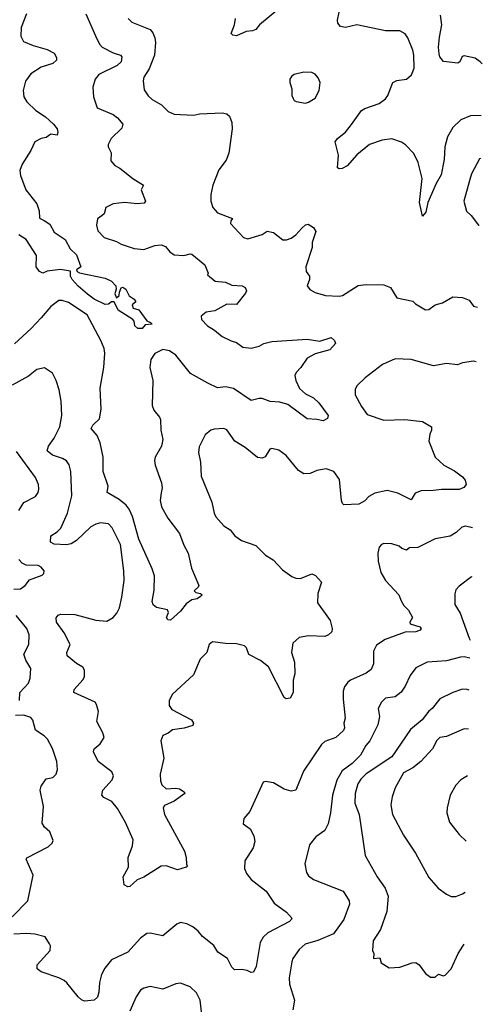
# Model space of a CAD drawing. Extents: x 1954683 to 2060285, y 904798 to 1016299.
# Tile 470 of 472: x 2057391 to 2060279, y 1004319 to 1010467. Entities that reach past the tile are written whole.
import ezdxf

# ---------------------------------------------------------------- set-up
doc = ezdxf.new("R2010")
doc.units = 0

msp = doc.modelspace()

# ---------------------------------------------------------------- linework, layer by layer
at = {"layer": '0CON10XD'}
for points in [[(2057804.4, 1010505), (2057864, 1010366), (2057888.9, 1010315), (2057905.7, 1010295), (2057975, 1010260), (2058020, 1010245), (2058029.2, 1010235), (2058024.2, 1010205), (2057998.2, 1010181.8), (2057885, 1010124.4), (2057861.1, 1010095), (2057846.7, 1010045), (2057851.5, 1009985), (2057875, 1009918), (2057975, 1009874.4), (2058001.4, 1009855), (2058035.6, 1009815), (2058029.1, 1009790.9), (2057961.2, 1009725), (2057943, 1009687), (2057943.3, 1009673.3), (2057962, 1009635), (2057960, 1009585), (2057985, 1009556.2), (2058015, 1009540), (2058096.2, 1009475), (2058163.3, 1009435), (2058150, 1009405), (2058176.7, 1009335), (2058168, 1009322), (2058125, 1009317.1), (2058045, 1009326.5), (2057975, 1009317.7), (2057929.2, 1009295), (2057918.8, 1009255), (2057905, 1009244.4), (2057875.6, 1009224.4), (2057869.2, 1009185), (2057878.8, 1009148.8), (2057917.3, 1009107.3), (2057995, 1009082.9), (2058025, 1009065.8), (2058105, 1009037.5), (2058165, 1009033.1), (2058235, 1009057.1), (2058275, 1009062), (2058301.7, 1009051.7), (2058327.8, 1009017.8), (2058355, 1008998), (2058415, 1008993.8), (2058455, 1009006.2), (2058465, 1009003.3), (2058546.2, 1008936.2), (2058566.7, 1008885), (2058563.3, 1008875), (2058612, 1008835), (2058675, 1008828.5), (2058715, 1008810.6), (2058780, 1008805), (2058797.5, 1008795), (2058806.7, 1008775), (2058800.7, 1008759.3), (2058745, 1008688), (2058685, 1008691.1), (2058609.7, 1008650.3), (2058555, 1008640.8), (2058524.2, 1008615), (2058526, 1008596), (2058563.8, 1008555), (2058608, 1008528), (2058655, 1008488.8), (2058711.5, 1008461.5), (2058745, 1008452), (2058783.4, 1008423.4), (2058835, 1008417.1), (2058885, 1008428), (2058915, 1008446), (2058965, 1008457.5), (2059185, 1008471.4), (2059265, 1008460), (2059335, 1008482), (2059356.7, 1008465), (2059362.5, 1008445), (2059326.7, 1008405), (2059235, 1008380), (2059186.3, 1008353.7), (2059146.9, 1008295), (2059116, 1008265), (2059108, 1008245), (2059114.3, 1008215), (2059138.6, 1008165), (2059175, 1008130), (2059225, 1008105.5), (2059258.9, 1008075), (2059316, 1007995), (2059313, 1007977), (2059285, 1007962.5), (2059245, 1007971.2), (2059185, 1007974), (2059065.2, 1008065.2), (2059015, 1008079.4), (2058955, 1008084), (2058905, 1008101.2), (2058885, 1008102.5), (2058835, 1008088.8), (2058725, 1008163.5), (2058675, 1008174.4), (2058625, 1008168.5), (2058565, 1008197.5), (2058458, 1008258), (2058365, 1008372.3), (2058325, 1008400), (2058285, 1008407.3), (2058235, 1008383.1), (2058208.8, 1008345), (2058202.3, 1008295), (2058222.8, 1008215), (2058217.8, 1008057.8), (2058228.8, 1008028.8), (2058264.3, 1007985), (2058269.8, 1007969.8), (2058271.5, 1007905), (2058284.6, 1007845), (2058275.5, 1007805), (2058236.5, 1007735), (2058231.5, 1007715), (2058236.5, 1007685), (2058276.5, 1007575), (2058280.5, 1007545), (2058275, 1007512.5), (2058267.8, 1007465), (2058275.5, 1007425), (2058315, 1007354.3), (2058388, 1007258), (2058415, 1007186), (2058443.1, 1007135), (2058463, 1007043), (2058508.8, 1006935), (2058506, 1006924), (2058480.7, 1006900.7), (2058490.5, 1006890.5), (2058520, 1006885), (2058530, 1006875), (2058520, 1006865), (2058498.8, 1006851.2), (2058465, 1006843.8), (2058429.4, 1006820.6), (2058395, 1006773.8), (2058331.7, 1006718.3), (2058315, 1006720), (2058306.7, 1006735), (2058320, 1006765), (2058312.5, 1006782.5), (2058245, 1006797.5), (2058225, 1006812.5), (2058218.8, 1006835), (2058231.2, 1006905), (2058231.4, 1006995), (2058218.6, 1007038.6), (2058135, 1007224.3), (2058094.8, 1007365), (2058075, 1007411.5), (2058055, 1007436.2), (2058011.7, 1007471.7), (2057936.7, 1007515), (2057943.3, 1007555), (2057911.4, 1007645), (2057912.1, 1007735), (2057892.9, 1007825), (2057875, 1007870.8), (2057837.1, 1007915), (2057846.9, 1007935), (2057888.1, 1007975), (2057899.1, 1008035), (2057893.7, 1008166.3), (2057915.4, 1008295), (2057921.9, 1008385), (2057917.1, 1008415), (2057897.1, 1008465), (2057812.5, 1008625), (2057695, 1008701.1), (2057655, 1008714.3), (2057635, 1008712.9), (2057585, 1008675.8), (2057525, 1008605.6), (2057462, 1008538), (2057357.7, 1008442.3)], [(2057433.3, 1010505), (2057399.5, 1010419.5), (2057397.1, 1010365), (2057415, 1010331.2), (2057475, 1010305.8), (2057561.2, 1010281.2), (2057605, 1010257.5), (2057620.7, 1010230.7), (2057620, 1010215), (2057597, 1010193), (2057525, 1010171.4), (2057460.9, 1010129.1), (2057427.4, 1010082.6), (2057411.9, 1010025), (2057417.1, 1009985), (2057435.4, 1009955.4), (2057490.6, 1009900.6), (2057551.4, 1009861.4), (2057602.5, 1009815), (2057624, 1009785), (2057628, 1009765), (2057623.6, 1009746.4), (2057585, 1009752.5), (2057555, 1009730.8), (2057525, 1009725.6), (2057484.6, 1009705.4), (2057459.1, 1009650.9), (2057405.5, 1009565), (2057391.2, 1009525), (2057395.4, 1009495), (2057429.1, 1009405), (2057498.3, 1009318.3), (2057513.1, 1009273.1), (2057515, 1009227.5), (2057544.4, 1009214.4), (2057579.5, 1009189.5), (2057605, 1009140), (2057675.4, 1009095.4), (2057706.5, 1009036.5), (2057745, 1008999.2), (2057773.1, 1008925), (2057745.8, 1008905), (2057748.9, 1008895), (2057765, 1008886.5), (2057925, 1008854), (2057963.3, 1008835), (2057991.2, 1008805), (2057994, 1008785), (2057984.4, 1008755), (2057995, 1008730.8), (2058012, 1008745), (2058013.6, 1008766.4), (2058025, 1008792.5), (2058035, 1008796.7), (2058052.5, 1008785), (2058073.6, 1008743.6), (2058105, 1008722.5), (2058116.4, 1008706.4), (2058093.8, 1008686.2), (2058100, 1008665), (2058135, 1008656.2), (2058185, 1008586.2), (2058207, 1008577), (2058217.5, 1008565), (2058175, 1008561.2), (2058155, 1008540), (2058128.3, 1008538.3), (2058110, 1008555), (2058106.2, 1008585), (2058096.7, 1008595), (2058005, 1008654.2), (2057981.2, 1008705), (2057964.7, 1008705.3), (2057945, 1008691.4), (2057925, 1008688.1), (2057855, 1008722.9), (2057814.4, 1008754.4), (2057755, 1008802.8), (2057718.8, 1008845), (2057708.5, 1008865), (2057706.9, 1008896.9), (2057645, 1008907.3), (2057562.4, 1008897.6), (2057535, 1008884.4), (2057514.2, 1008895), (2057494.3, 1008925), (2057495.4, 1008995.4), (2057431.8, 1009095), (2057385, 1009123.7)], [(2058068, 1010475), (2058091.7, 1010451.7), (2058205, 1010405.7), (2058221.9, 1010385), (2058234.4, 1010355), (2058239.5, 1010325), (2058231.5, 1010245), (2058199.8, 1010160.2), (2058165, 1010107.5), (2058160.8, 1010085), (2058168.8, 1010028.8), (2058192.1, 1009992.1), (2058218.1, 1009968.1), (2058276.2, 1009935), (2058317.5, 1009895), (2058355, 1009878), (2058475, 1009871.2), (2058515, 1009878.8), (2058655, 1009886.2), (2058685, 1009878.8), (2058700, 1009865), (2058715.7, 1009825), (2058717.1, 1009785), (2058696.6, 1009633.4), (2058679.7, 1009590.3), (2058635, 1009530), (2058595.7, 1009435), (2058584.3, 1009375), (2058584.3, 1009334.3), (2058595.6, 1009295.6), (2058625, 1009260.8), (2058720, 1009225), (2058708.1, 1009211.9), (2058707.1, 1009195), (2058787.7, 1009107.7), (2058815, 1009098), (2058905, 1009126.2), (2058935, 1009146.2), (2058975, 1009137.5), (2059033.4, 1009093.4), (2059056.6, 1009093.4), (2059085, 1009102.9), (2059115, 1009122.9), (2059151.4, 1009165), (2059175, 1009185.7), (2059190.9, 1009190.9), (2059225, 1009170), (2059239.4, 1009145), (2059217.7, 1009075), (2059216.2, 1009045), (2059176.9, 1008925), (2059180, 1008895), (2059200, 1008865), (2059200, 1008845), (2059186.2, 1008805), (2059203.2, 1008783.2), (2059235, 1008764), (2059300, 1008745), (2059385, 1008740), (2059406.2, 1008745), (2059505, 1008806.7), (2059555, 1008814.1), (2059665, 1008811.5), (2059706.2, 1008795), (2059745, 1008730), (2059845, 1008710), (2059862, 1008692), (2059925, 1008656.2), (2059945, 1008658), (2059985, 1008687.5), (2060030.3, 1008699.7), (2060095, 1008736.7), (2060155, 1008732), (2060196.7, 1008715), (2060225, 1008677.5), (2060248.4, 1008671.7)], [(2058995.3, 1010524.7), (2058888.9, 1010435), (2058865, 1010407.1), (2058845, 1010397.5), (2058805, 1010394.3), (2058745, 1010367.1), (2058720.6, 1010370.6), (2058711.4, 1010381.4), (2058732.9, 1010435), (2058737.1, 1010475)], [(2060272.7, 1009868.4), (2060205, 1009866.7), (2060145, 1009842.9), (2060095, 1009794.3), (2060061.1, 1009735), (2060045.9, 1009674.1), (2060040.8, 1009595), (2060022.4, 1009497.6), (2059991.2, 1009445), (2059939.5, 1009325), (2059926, 1009265), (2059905, 1009240), (2059887.1, 1009325), (2059902.9, 1009475), (2059879.5, 1009575), (2059850.8, 1009630.8), (2059799.2, 1009685), (2059775, 1009701.9), (2059715, 1009722.7), (2059655, 1009714.5), (2059575, 1009688.9), (2059495, 1009624.4), (2059435, 1009555.7), (2059405, 1009538.8), (2059385, 1009536.7), (2059375, 1009542.5), (2059380.5, 1009620.5), (2059361.2, 1009705), (2059376, 1009725), (2059424.6, 1009765.4), (2059462.5, 1009812.5), (2059525, 1009900.8), (2059545, 1009912.9), (2059635, 1009943.1), (2059675, 1009972.5), (2059689.4, 1009995), (2059720, 1010075), (2059745, 1010087.8), (2059805, 1010096), (2059836.6, 1010123.4), (2059852.9, 1010165), (2059851.4, 1010245), (2059845, 1010277.5), (2059814.2, 1010354.2), (2059798.3, 1010378.3), (2059765, 1010398.8), (2059675, 1010398), (2059495, 1010435.5), (2059425, 1010419.2), (2059393.8, 1010425), (2059376.2, 1010445), (2059374.1, 1010464.1), (2059385.7, 1010515)], [(2060279.3, 1010191.1), (2060266.7, 1010205), (2060235, 1010226.5), (2060165, 1010241.4), (2060152.9, 1010237.1), (2060139.2, 1010205), (2060126.7, 1010195), (2060036.5, 1010206.5), (2060014, 1010235), (2060008.9, 1010255), (2060006.1, 1010295), (2060012.6, 1010357.4), (2060025.9, 1010435), (2060018.4, 1010495)], [(2059175, 1009946.7), (2059195, 1009953.3), (2059235, 1009976.7), (2059261.2, 1010025), (2059266.2, 1010075), (2059253.6, 1010103.6), (2059235, 1010127.5), (2059215, 1010136.7), (2059165, 1010138.8), (2059103.9, 1010126.1), (2059087, 1010113), (2059077.5, 1010095), (2059077.5, 1010075), (2059090, 1010035), (2059090, 1009995), (2059097.5, 1009975), (2059105, 1009962.5), (2059117, 1009957), (2059175, 1009946.7)], [(2060267.3, 1009601), (2060262.5, 1009597.5), (2060212.5, 1009505), (2060201.5, 1009468.5), (2060164.2, 1009335), (2060181.4, 1009271.4), (2060210, 1009245), (2060255, 1009184), (2060258.8, 1009183.4)], [(2060241.4, 1008330.9), (2060225, 1008334), (2060155.7, 1008324.3), (2060125, 1008312.9), (2060055, 1008320), (2059975, 1008305.8), (2059835, 1008346.4), (2059735, 1008349.4), (2059656.2, 1008315), (2059548.7, 1008231.3), (2059497, 1008183), (2059485, 1008160), (2059486, 1008125), (2059525, 1008051.2), (2059561.1, 1008001.1), (2059665, 1007965.7), (2059795, 1007970.8), (2059905, 1007957.5), (2059961.2, 1007925), (2059962, 1007905), (2059951.1, 1007878.9), (2059945.8, 1007835), (2059985, 1007736.2), (2060038.8, 1007685), (2060105, 1007650.8), (2060155, 1007613.3), (2060172.7, 1007592.7), (2060178, 1007565), (2060164.3, 1007545.7), (2060135, 1007534.4), (2060025, 1007534.4), (2059975, 1007526.5), (2059897.5, 1007525), (2059860.3, 1007509.7), (2059835, 1007468), (2059750.9, 1007510.9), (2059685, 1007527.1), (2059608.3, 1007511.7), (2059569.7, 1007490.3), (2059545, 1007462.5), (2059508.9, 1007441.1), (2059415, 1007438), (2059405.7, 1007445.7), (2059399.2, 1007465), (2059388.1, 1007595), (2059351.2, 1007645), (2059305, 1007662.5), (2059245, 1007651.9), (2059205, 1007633.3), (2059165, 1007630.9), (2059131.3, 1007651.3), (2059053.8, 1007745), (2059009.5, 1007779.5), (2058965, 1007788.8), (2058953.3, 1007785), (2058923.2, 1007736.8), (2058905, 1007730), (2058875, 1007733.1), (2058798, 1007795), (2058734.6, 1007834.6), (2058685, 1007906), (2058665, 1007914), (2058605, 1007911.2), (2058585, 1007903.8), (2058548.8, 1007875), (2058510.9, 1007799.1), (2058507.1, 1007765), (2058518.6, 1007705), (2058523.9, 1007616.1), (2058590, 1007455), (2058604, 1007385), (2058615, 1007362.5), (2058665, 1007306.7), (2058705, 1007281.2), (2058734.3, 1007244.3), (2058775.7, 1007215.7), (2058864.1, 1007184.1), (2058925, 1007123.8), (2058974.2, 1007094.2), (2059030.9, 1007030.9), (2059090.5, 1006990.5), (2059115, 1006980), (2059145, 1006978.8), (2059215, 1007006.2), (2059237.3, 1006997.3), (2059276, 1006955), (2059252, 1006885), (2059251.2, 1006825), (2059330, 1006715), (2059341.2, 1006665), (2059340, 1006645), (2059318.8, 1006625), (2059295, 1006614.6), (2059195, 1006619.4), (2059135, 1006608.6), (2059096.2, 1006575), (2059087.1, 1006515), (2059105.7, 1006455), (2059108, 1006382), (2059097.7, 1006342.3), (2059099.2, 1006265), (2059079.3, 1006230.7), (2059055, 1006226.2), (2059042, 1006235), (2058945, 1006425.6), (2058895, 1006465.6), (2058822.2, 1006502.2), (2058806.9, 1006545), (2058795, 1006557.8), (2058745, 1006568.9), (2058675, 1006571.4), (2058595, 1006583.3), (2058573.3, 1006565), (2058558.8, 1006515), (2058516.9, 1006473.1), (2058475, 1006376.2), (2058344.3, 1006255.7), (2058323.6, 1006215), (2058324.5, 1006185), (2058340, 1006160), (2058462.5, 1006095), (2058476, 1006075), (2058471.2, 1006058.8), (2058417.4, 1006042.6), (2058345, 1006032.1), (2058318.4, 1006011.6), (2058285, 1005996.7), (2058271.5, 1005965), (2058290.7, 1005855), (2058267.7, 1005755), (2058269.6, 1005715), (2058278.3, 1005688.3), (2058305, 1005663.3), (2058365, 1005668.6), (2058387.5, 1005665), (2058417.5, 1005645), (2058422.5, 1005635), (2058355, 1005586.7), (2058295, 1005560), (2058286.9, 1005545), (2058295, 1005503.8), (2058420, 1005275), (2058430, 1005235), (2058431.7, 1005191.7), (2058437.5, 1005185), (2058430, 1005175), (2058375, 1005157.5), (2058305, 1005182.7), (2058275, 1005182.3), (2058165, 1005112.9), (2058124.3, 1005095.7), (2058077.5, 1005055), (2058065, 1005053.3), (2058042.5, 1005065), (2058036.7, 1005115), (2058070, 1005175), (2058067.5, 1005235), (2058095, 1005307.5), (2058099.5, 1005345), (2058051.1, 1005455), (2058002.1, 1005542.1), (2057965, 1005586.2), (2057915, 1005610), (2057903.8, 1005625), (2057910, 1005655), (2057968.9, 1005721.1), (2057975.6, 1005745), (2057965, 1005770), (2057880.8, 1005835), (2057851.4, 1005895), (2057856.2, 1005915), (2057893.8, 1005945), (2057918, 1005985), (2057910, 1006015), (2057872.2, 1006085), (2057882.9, 1006147.1), (2057870.9, 1006190.9), (2057861.2, 1006205), (2057729.2, 1006265), (2057730, 1006285), (2057785, 1006344.2), (2057795.4, 1006364.6), (2057795.8, 1006405), (2057783.8, 1006425), (2057745, 1006446.9), (2057686.7, 1006495), (2057685.8, 1006515), (2057705.8, 1006565), (2057667.5, 1006637.5), (2057621.4, 1006705), (2057617.7, 1006732.3), (2057630.9, 1006749.1), (2057645, 1006755.6), (2057735, 1006753.5), (2057865, 1006716.9), (2057935, 1006711.4), (2057975, 1006734), (2057997.9, 1006762.1), (2058013.3, 1006795), (2058028.9, 1006861.1), (2058042.7, 1006965), (2058041.5, 1007025), (2058019.5, 1007189.5), (2057967.1, 1007295), (2057945, 1007319.5), (2057894.7, 1007325.3), (2057865, 1007317.1), (2057835, 1007299.6), (2057745.5, 1007215), (2057712.5, 1007195), (2057682.1, 1007187.9), (2057605, 1007191.8), (2057582.9, 1007205), (2057584.3, 1007245), (2057625, 1007269.6), (2057647.9, 1007292.1), (2057689.3, 1007385), (2057715.5, 1007495), (2057709.5, 1007645), (2057698.6, 1007688.6), (2057682.9, 1007712.9), (2057657.6, 1007727.6), (2057595, 1007747.3), (2057563.1, 1007775), (2057569.5, 1007805), (2057605.5, 1007855), (2057642.2, 1007925), (2057654.3, 1007995.7), (2057650, 1008085), (2057637.1, 1008155), (2057617.5, 1008215), (2057595, 1008260), (2057545, 1008293.3), (2057497.1, 1008282.9)], [(2057497.1, 1008282.9), (2057445, 1008241.4), (2057344.2, 1008185)], [(2057385, 1007403.1), (2057417.4, 1007452.6), (2057490, 1007490), (2057505.5, 1007514.5), (2057510, 1007535), (2057508.6, 1007565), (2057489.4, 1007609.4), (2057371.5, 1007771.5)], [(2060218.9, 1007294), (2060175, 1007304), (2060151.7, 1007298.3), (2060115.5, 1007264.5), (2060078.6, 1007241.4), (2059985, 1007225.6), (2059877.6, 1007172.4), (2059825, 1007170), (2059805.8, 1007154.2), (2059777.5, 1007165), (2059759.5, 1007179.5), (2059715, 1007194), (2059665, 1007196.7), (2059649.3, 1007190.7), (2059636.1, 1007173.9), (2059627.5, 1007135), (2059628.8, 1007085), (2059646.1, 1007016.1), (2059674.4, 1006964.4), (2059757.5, 1006875), (2059771.7, 1006838.3), (2059788.7, 1006808.7), (2059819.1, 1006779.1), (2059842.5, 1006735), (2059825.8, 1006705), (2059828.8, 1006695), (2059890, 1006675), (2059896.7, 1006665), (2059891.2, 1006655), (2059865, 1006645.6), (2059797.6, 1006642.4), (2059673, 1006597), (2059618.7, 1006561.3), (2059600.6, 1006525), (2059600, 1006445), (2059585, 1006408.8), (2059555, 1006387.5), (2059456.4, 1006343.6), (2059438.9, 1006331.1), (2059418.3, 1006301.7), (2059410.6, 1006275), (2059410, 1006225), (2059421.9, 1006105), (2059415.4, 1006075), (2059418.2, 1006045), (2059411.7, 1006028.3), (2059365, 1005985.7), (2059295, 1005959.2), (2059275, 1005942), (2059162.9, 1005775), (2059115, 1005656.7), (2059085, 1005650), (2059042.4, 1005662.4), (2058975, 1005701.2), (2058925, 1005710), (2058910, 1005705), (2058827.9, 1005522.1), (2058790.5, 1005479.5), (2058786.7, 1005446.7), (2058828.8, 1005415), (2058851.7, 1005371.7), (2058859.2, 1005335), (2058847.5, 1005295), (2058795.8, 1005215), (2058793.9, 1005166.1), (2058806, 1005135), (2058835, 1005098), (2058930, 1005025), (2058980.3, 1004950.3), (2059056.2, 1004895), (2059092.5, 1004855), (2059076.2, 1004835), (2058940, 1004765), (2058911.1, 1004738.9), (2058892.5, 1004705), (2058867.5, 1004555), (2058849.7, 1004520.3), (2058835, 1004517.5), (2058810, 1004530), (2058775, 1004536.9), (2058732.5, 1004535), (2058715, 1004551.2), (2058687.5, 1004605), (2058628, 1004645), (2058602, 1004685), (2058531.3, 1004741.3), (2058504, 1004775), (2058471.7, 1004801.7), (2058435, 1004821.4), (2058395, 1004829.2), (2058370.9, 1004819.1), (2058285, 1004747.1), (2058205, 1004764), (2058185, 1004761.2), (2058145, 1004732.5), (2058066, 1004644), (2057963.6, 1004596.4), (2057921.4, 1004545), (2057902.2, 1004505), (2057889.4, 1004455), (2057885.5, 1004394.5), (2057875.7, 1004364.3), (2057855, 1004343.8), (2057795, 1004338.8), (2057775.9, 1004345.9), (2057755.8, 1004365.8), (2057685, 1004453.8), (2057667.6, 1004467.6), (2057634.4, 1004484.4), (2057525, 1004521.2), (2057499.3, 1004539.3), (2057500, 1004565), (2057580, 1004655), (2057583, 1004683), (2057576.7, 1004696.7), (2057550.5, 1004740.5), (2057485, 1004756), (2057435, 1004760.6), (2057355, 1004756.5)], [(2057355, 1006911.8), (2057396.2, 1006913.8), (2057425, 1006933.8), (2057451.1, 1006968.9), (2057530.5, 1006999.5), (2057541.2, 1007008.8), (2057543.8, 1007025), (2057525, 1007049.2), (2057505, 1007059.4), (2057431.7, 1007061.7), (2057405, 1007074.2), (2057386.1, 1007096.1)], [(2060212.3, 1006989.3), (2060211.2, 1006988.8), (2060135, 1006930), (2060115, 1006907.5), (2060108.3, 1006881.7), (2060108, 1006815), (2060141.7, 1006761.7), (2060196.4, 1006605), (2060203.9, 1006592)], [(2057388.9, 1006215), (2057391.1, 1006265), (2057445, 1006324), (2057455.5, 1006354.5), (2057459.4, 1006415), (2057428.4, 1006468.4), (2057416.7, 1006505), (2057447.8, 1006565), (2057450.6, 1006625), (2057435.6, 1006665), (2057367.6, 1006747.6)], [(2060201.7, 1006479.5), (2060165, 1006487.8), (2060143.3, 1006486.7), (2060055, 1006464.6), (2059935, 1006454.4), (2059865, 1006419.2), (2059827.9, 1006372.1), (2059797.8, 1006305), (2059771.9, 1006268.1), (2059735, 1006238.1), (2059675, 1006231.4), (2059648.8, 1006205), (2059628.9, 1006165), (2059637.5, 1006115), (2059626.6, 1006063.4), (2059577.3, 1005965), (2059551.5, 1005935), (2059519.2, 1005875), (2059467.1, 1005822.9), (2059403.6, 1005776.4), (2059370.6, 1005719.4), (2059344.4, 1005625), (2059331.9, 1005515), (2059317.1, 1005445), (2059295.4, 1005404.6), (2059240, 1005365), (2059200, 1005315), (2059170.8, 1005195), (2059181.2, 1005141.2), (2059195, 1005120), (2059225, 1005098), (2059410, 1005025), (2059447.5, 1004965), (2059450.5, 1004945), (2059415, 1004848), (2059351.1, 1004758.9), (2059253, 1004717), (2059173.8, 1004695), (2059135, 1004660), (2059096.5, 1004605), (2059089.6, 1004585), (2059073.8, 1004485), (2059075.6, 1004445), (2059106.7, 1004345), (2059095.4, 1004284.6)], [(2060197.7, 1006279.8), (2060185, 1006284.4), (2060155, 1006286.7), (2060095, 1006265.5), (2060015, 1006226.9), (2059965.7, 1006165), (2059945, 1006150), (2059904.3, 1006095), (2059830.5, 1006035), (2059713.3, 1005865), (2059555, 1005758.9), (2059520.9, 1005725), (2059501.2, 1005695), (2059485.3, 1005635.3), (2059484.2, 1005575), (2059509.6, 1005505), (2059547.1, 1005247.1), (2059622, 1005115), (2059672.9, 1005045), (2059691.1, 1004995), (2059682.1, 1004897.9), (2059644.2, 1004785.8), (2059598.8, 1004715), (2059593.3, 1004655), (2059602.5, 1004635), (2059600, 1004605), (2059640, 1004610), (2059648.3, 1004578.3), (2059697, 1004547), (2059765, 1004551.2), (2059842.1, 1004577.9), (2059865, 1004579.2), (2059885.7, 1004565.7), (2059925, 1004511.2), (2059955, 1004488.8), (2059985, 1004487.5), (2060005, 1004507.5), (2060035, 1004497.5), (2060048.3, 1004501.7), (2060085, 1004540), (2060128, 1004635), (2060157.2, 1004682.8), (2060165.6, 1004695.2)], [(2057342.9, 1004865), (2057442.2, 1004965), (2057474.2, 1005124.2), (2057432, 1005225), (2057435, 1005232.5), (2057568.8, 1005301.2), (2057593.3, 1005325), (2057599.3, 1005340.7), (2057578, 1005395), (2057544.6, 1005424.6), (2057530.6, 1005450.6), (2057538.2, 1005555), (2057518.2, 1005655), (2057525, 1005680), (2057555, 1005726.5), (2057596.7, 1005735), (2057618.8, 1005755), (2057625.8, 1005785), (2057623.1, 1005835), (2057595.4, 1005915.4), (2057563.8, 1005975), (2057544.3, 1005994.3), (2057489.7, 1006029.7), (2057472.8, 1006092.8), (2057460.2, 1006110.2), (2057416.4, 1006123.6), (2057365, 1006122.1)], [(2060192.9, 1006037.6), (2060165, 1006039.4), (2060055, 1005991.4), (2060015, 1005984.2), (2059995, 1005966), (2059967.5, 1005915), (2059896, 1005835), (2059845.4, 1005794.6), (2059787.9, 1005765), (2059735, 1005671.2), (2059715.6, 1005615), (2059707.1, 1005565), (2059719.2, 1005505), (2059787.5, 1005375), (2059862.1, 1005262.1), (2059945, 1005111.2), (2060003.2, 1005043.2), (2060055, 1005005.7), (2060085, 1004992), (2060115, 1004992), (2060155, 1005008.6), (2060172.4, 1005019.9)], [(2060187.1, 1005745.1), (2060145, 1005720), (2060115, 1005686.2), (2060078, 1005625), (2060060, 1005545), (2060058, 1005515), (2060075, 1005456.7), (2060135, 1005380), (2060179, 1005336.8)], [(2058528.2, 1004255), (2058518.1, 1004345), (2058495, 1004390), (2058455, 1004428.8), (2058395, 1004451.2), (2058365, 1004446.2), (2058285, 1004414.2), (2058205, 1004430), (2058165, 1004420), (2058145, 1004408), (2058117.1, 1004365), (2058078.5, 1004275)]]:
    msp.add_lwpolyline(points, dxfattribs=at)

doc.saveas('drawing.dxf')
